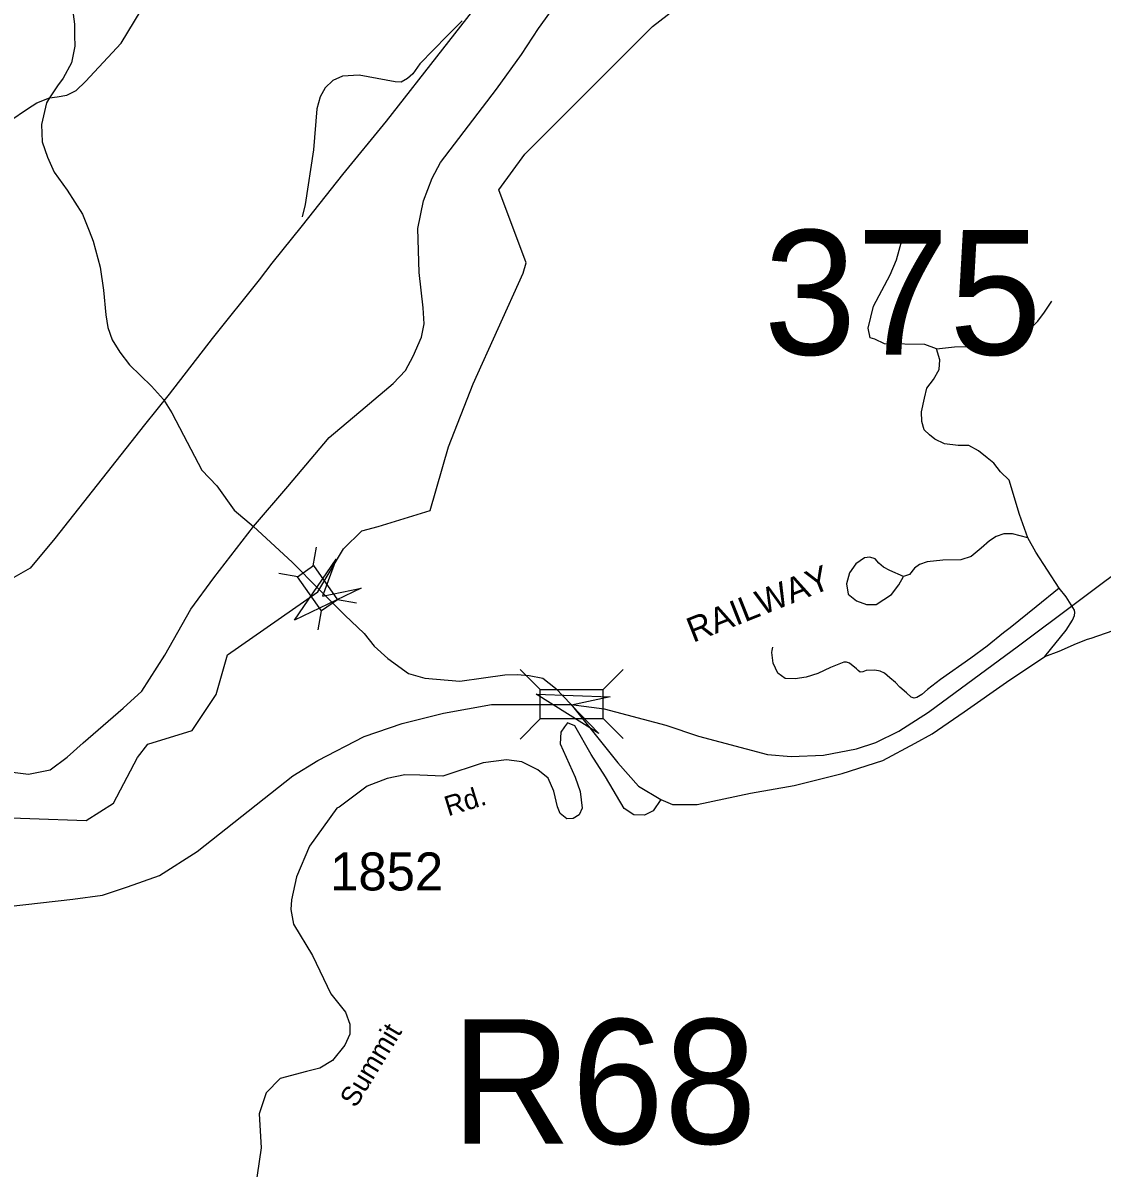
# Model space of a CAD drawing. Extents: x 884530 to 1028605, y 526725 to 653634.
# Drawn here: x 985472 to 989022, y 556055 to 559825 of the extents above; entities that cross this region are included whole.
import ezdxf

# ---------------------------------------------------------------- set-up
doc = ezdxf.new("R2010")
doc.units = 0
for name, color, linetype in [('Exist Hydrographic Creek Single Shore', 7, 'Continuous'), ('Exist Railroad Mainline', 7, 'Continuous'), ('Exist Railroad Mainline Label', 7, 'Continuous'), ('Exist Road Non-System Type 51', 7, 'Continuous'), ('Exist Road Primary Interstate Structure Standard Bridge CELL', 7, 'Continuous'), ('Exist Road Primary US Attributed', 7, 'Continuous'), ('Exist Road Primary US Structure RailRoad Attributed CELL', 7, 'Continuous'), ('Exist Road Primary US Structure RailRoad CELL', 7, 'Continuous'), ('Exist Road Primary US Structure RailRoad Number Label', 7, 'Continuous'), ('Exist Road Secondary Structure Standard Bridge Attributed CELL', 7, 'Continuous'), ('Exist Road Secondary Structure Standard Bridge Number Label', 7, 'Continuous'), ('Exist Road Secondary Type 41 Attributed', 7, 'Continuous'), ('Exist Road Secondary Type 51 Attributed', 7, 'Continuous'), ('Exist Road Secondary Type 51 Label', 7, 'Continuous'), ('Exist Road Secondary Type 51 Number Label', 7, 'Continuous'), ('Exist Utilities Electrical Transmission Line', 7, 'Continuous')]:
    doc.layers.add(name, color=color, linetype=linetype)

msp = doc.modelspace()

# ---------------------------------------------------------------- linework, layer by layer
at = {"layer": 'Exist Hydrographic Creek Single Shore'}
for points in [[(985123.4, 557218.9), (985680.1, 557200), (985770.6, 557256.5), (985849, 557406.6), (985883.1, 557451), (986029.6, 557495.3), (986108, 557614.7), (986145.5, 557744.3), (986442.3, 557952.4), (986526.9, 558093.8), (986587.6, 558152.6), (986641.3, 558167.5), (986811.5, 558220.3), (986872.7, 558429.1), (986952.9, 558637), (987118.2, 559000.7), (987127.8, 559034.9), (987037.9, 559274.7), (987122.9, 559392.8), (987543.1, 559813.3), (987755.6, 559978.6)], [(986230.3, 558167.6), (986343.9, 558298.7), (986479.5, 558460.5), (986598, 558559.9), (986690.4, 558638.3), (986730.5, 558680.2), (986755.9, 558727.9), (986783.6, 558790.2), (986791.9, 558834.5), (986789.1, 558887.1), (986775.3, 559003.5), (986771.8, 559147.5), (986790.5, 559238.9), (986818.2, 559313.7), (986846.3, 559364.9), (987030.4, 559606.8), (987112.5, 559720.8), (987167.8, 559806.7), (987205.2, 559857.9)], [(985212.2, 557384.6), (985339.7, 557370.4), (985490.8, 557351.5), (985561.6, 557365.7), (985618.2, 557408.2), (985670.2, 557455.5), (985802.4, 557568.8), (985863.7, 557625.5), (985939.3, 557743.6), (986024.3, 557894.8), (986099.8, 557998.7), (986230.3, 558167.6)]]:
    msp.add_lwpolyline(points, dxfattribs=at)
at = {"layer": 'Exist Railroad Mainline'}
for points in [[(987275.5, 557581.6), (987384.1, 557567.3), (987587.4, 557513.2), (987695, 557477.4), (987921.4, 557416.3), (987999.6, 557409.7), (988105.5, 557414.6), (988214.7, 557435), (988278.2, 557456.2), (988353.2, 557493.7), (988451, 557555.6), (988747.5, 557774), (989135.2, 558064.8)], [(985423.5, 556916.7), (985636.1, 556940.3), (985733.7, 556954.2), (985816.4, 556981.1), (985921.9, 557018.7), (986045.6, 557097.2), (986360.6, 557347), (986442.1, 557397.5), (986594.5, 557476.4), (986720, 557518.2), (986855.9, 557553.1), (987013.6, 557581.6), (987275.5, 557581.6)]]:
    msp.add_lwpolyline(points, dxfattribs=at)
at = {"layer": 'Exist Road Non-System Type 51'}
for points in [[(986917.2, 559831.6), (986868.1, 559781.8), (986778.1, 559690.3), (986754.5, 559657.1), (986737.9, 559641.9), (986717.1, 559629.4), (986696.4, 559630.8), (986578.7, 559653), (986523.3, 559648.8), (986491.5, 559635), (986466.5, 559611.4), (986449.9, 559580.9), (986438.8, 559542.2), (986427.8, 559406.5), (986400.8, 559226.4), (986391.1, 559186.3)], [(988477.5, 558751.6), (988438.9, 558766.1), (988306.4, 558768.6), (988274.6, 558783.9), (988259.3, 558787.7), (988252.9, 558819.6), (988270.8, 558892.3), (988325.5, 558995.5), (988345.9, 559045.1), (988363.8, 559108.9)], [(988477.5, 558751.6), (988537, 558758.4), (988580.4, 558759.7), (988630.1, 558758.4), (988688.8, 558762.3), (988739.7, 558780.1), (988780.5, 558810.7), (988811.1, 558842.5), (988832.7, 558873.1), (988856.9, 558908.8)], [(988778.4, 558130), (988750.7, 558206.6), (988716.5, 558319.1), (988687.9, 558347.4), (988666.2, 558375.5), (988644.6, 558393.3), (988615.4, 558416.2), (988583.5, 558434.1), (988549, 558434.1), (988504.4, 558439.3), (988472.5, 558454.5), (988454.8, 558468.5), (988436.9, 558485.1), (988429.3, 558513.1), (988427.9, 558545), (988438.2, 558589.6), (988445.8, 558622.8), (988467.4, 558650.8), (988486.6, 558683.9), (988488, 558716.1), (988477.5, 558751.6)], [(988778.4, 558130), (988727.3, 558142.5), (988698.6, 558142.5), (988673.9, 558134.3), (988652.3, 558119.9), (988624.6, 558096.3), (988592, 558068.6), (988557.3, 558057.5), (988498.9, 558056), (988446.8, 558051.2), (988421.1, 558041.7), (988405, 558029.5), (988388.4, 558008.6), (988369, 558002.7), (988324.3, 558022.2), (988303, 558033.3), (988287.8, 558046.3), (988275.5, 558060.3), (988257.8, 558066.2), (988240.2, 558063.8), (988212, 558044.4), (988190.9, 558015.1), (988181.5, 557978.8), (988187.5, 557944.4), (988214.9, 557922.1), (988247.6, 557910.4), (988279.5, 557910), (988329.8, 557943.6), (988354.1, 557975.3), (988369, 558002.7)], [(988881.1, 557963.8), (988804.5, 558082.8), (988778.4, 558130)], [(988881.1, 557963.8), (988805.2, 557902.8), (988719.9, 557833.3), (988697.5, 557817.3), (988644.2, 557773.8), (988590.3, 557733.4), (988490.9, 557664.1), (988448.3, 557630.3), (988429.4, 557613.8), (988413.3, 557604.4), (988403.6, 557601.9), (988394.6, 557605.9), (988378.8, 557620.1), (988357.3, 557638.3), (988342.5, 557653.3), (988323.6, 557669.1), (988306.3, 557684.6), (988292, 557691.2), (988274.7, 557694.4), (988246.2, 557692.8), (988235.3, 557689.1), (988226.2, 557687.9), (988220.4, 557693.4), (988214.6, 557699.1), (988191.9, 557717.3), (988182, 557720.5), (988172.9, 557720.2), (988129.3, 557702.5), (988086.8, 557683.3), (988049.2, 557671.2), (988012.4, 557665.4), (987979.3, 557667.3), (987955.8, 557684.5), (987940.7, 557716.9), (987936.4, 557752.5), (987937, 557758.5), (987937.9, 557764.4), (987938.9, 557770.1)], [(988833.8, 557738.9), (988904.3, 557825.7), (988924.4, 557859.1), (988931.4, 557874.5), (988933.1, 557884.6), (988932, 557891.8), (988903.9, 557936.1), (988881.1, 557963.8)]]:
    msp.add_lwpolyline(points, dxfattribs=at)
at = {"layer": 'Exist Road Primary Interstate Structure Standard Bridge CELL'}
for p, q in [((986427.6, 558037.8), (986438.4, 558099.6)), ((986376.2, 558001.9), (986314.4, 558012.8)), ((986569.1, 557915.1), (986507.3, 557926)), ((986443.8, 557827.4), (986454.7, 557889.2))]:
    msp.add_line(p, q, dxfattribs=at)
msp.add_lwpolyline([(986454.7, 557889.2), (986375.9, 558001.7), (986428.5, 558038.5), (986507.3, 557926)], close=True, dxfattribs=at)
at = {"layer": 'Exist Road Primary US Attributed'}
for points in [[(985571.4, 560167.8), (985594.4, 560084), (985612.4, 560025.5), (985624.7, 559966.7), (985632.1, 559895.5), (985641.9, 559820.6), (985641.9, 559783.1), (985643.3, 559748.4), (985632.6, 559693.5), (985604.6, 559643), (985586.2, 559617.9), (985559.5, 559578.1)], [(985559.5, 559578.1), (985549.4, 559561.5), (985533.1, 559490.3), (985535.6, 559433.4), (985553.3, 559382.2), (985575, 559332.9), (985618.3, 559273.7), (985668.2, 559195.2), (985690.3, 559140.5), (985703.2, 559106), (985726.3, 559021.2), (985737.5, 558944.7), (985744.9, 558864.3), (985751.5, 558822.2), (985766, 558781.5), (985790.6, 558740.6), (985823.2, 558699.5), (985894.8, 558629), (985935.3, 558585.6), (985961.8, 558540.7), (986000.3, 558467.5), (986061.3, 558352.4), (986110.1, 558301), (986167.6, 558220.8), (986230.3, 558167.6), (986357.6, 558049.9), (986446.4, 557959.3)], [(987571.1, 557268.8), (987608.6, 557252.5), (987690.1, 557252.5), (987866, 557289.1), (988009.4, 557315.2), (988167.5, 557354.3), (988301.1, 557396.7), (988407, 557453.7), (988463.8, 557484.6), (988568.3, 557556.9), (988707.8, 557655.3), (988833.8, 557738.9), (988881.1, 557756.8), (988937.8, 557782.3), (988974, 557795.9), (988986.1, 557799.4), (989059, 557825), (989182.8, 557874.7), (989223.4, 557891.3), (989302.6, 557920.5), (989606.9, 558040.2), (989990.3, 558178.5), (990091.5, 558223.6)], [(986446.4, 557959.3), (986531.8, 557875.6), (986594.5, 557814.6), (986627.9, 557772.8), (986673.2, 557732.7), (986740.9, 557683.8), (986794.9, 557668.1), (986910, 557657.7), (986987.1, 557669), (987057.9, 557678.6), (987098.1, 557680.4), (987138.1, 557677), (987183.1, 557668), (987224.7, 557635.5), (987275.5, 557581.6)], [(987275.5, 557581.6), (987429.4, 557389.4), (987497.8, 557312.8), (987571.1, 557268.8)]]:
    msp.add_lwpolyline(points, dxfattribs=at)
at = {"layer": 'Exist Road Primary US Structure RailRoad Attributed CELL'}
msp.add_lwpolyline([(987367.2, 557485.8), (987160.5, 557615.1), (987404.2, 557606.5), (987277.1, 557579.4)], close=True, dxfattribs=at)
at = {"layer": 'Exist Road Primary US Structure RailRoad CELL'}
for p, q in [((987107.7, 557696.8), (987174.2, 557630.3)), ((987380.3, 557629.9), (987446.8, 557696.4)), ((987107.7, 557467.5), (987174.2, 557534.1)), ((987380.3, 557535.8), (987446.8, 557469.3))]:
    msp.add_line(p, q, dxfattribs=at)
msp.add_lwpolyline([(987174.2, 557630.3), (987380.3, 557630.3), (987380.3, 557534.1), (987174.2, 557534.1)], close=True, dxfattribs=at)
at = {"layer": 'Exist Road Secondary Structure Standard Bridge Attributed CELL'}
msp.add_lwpolyline([(986585.5, 557964.2), (986365.8, 557858.4), (986503.1, 558059.9), (986458.2, 557938)], close=True, dxfattribs=at)
at = {"layer": 'Exist Road Secondary Type 41 Attributed'}
for points in [[(987388.7, 557342.9), (987341.4, 557416.3), (987287.7, 557510.8), (987263.2, 557520.5), (987253.4, 557508.3), (987242, 557490.4), (987239.1, 557452.3), (987288.9, 557342.6), (987305.6, 557294.8), (987312.2, 557239.6), (987302.3, 557218.3), (987282.3, 557206.3), (987261.6, 557205.2), (987239.1, 557222.9), (987230.6, 557244.3), (987219.1, 557296.1), (987199.7, 557338.8), (987166, 557365.9), (987113.3, 557392.6), (987063, 557399.1), (986986.6, 557389.2), (986853.7, 557345.9), (986777.7, 557348.6), (986728.8, 557350.3), (986670.2, 557337.2), (986605, 557312.8), (986512.3, 557243.6)], [(987571.1, 557268.8), (987545.1, 557231.3), (987517.4, 557216.6), (987481.5, 557218.3), (987450.6, 557239.4), (987388.7, 557342.9)], [(986512.3, 557243.6), (986504.8, 557239.6), (986415.1, 557114.7), (986372, 557013.7), (986355.3, 556938.5), (986354.1, 556906.2), (986362, 556858.7), (986425.1, 556755.6), (986484.9, 556629.3), (986533.3, 556568.8), (986548, 556529.5), (986548, 556496.3), (986531.4, 556459.7), (986490.9, 556409.1), (986448.6, 556384.7), (986405.2, 556373.2), (986318.8, 556350), (986272.3, 556303.4), (986249, 556233.6), (986255.8, 556122.3), (986229.2, 555942.7)]]:
    msp.add_lwpolyline(points, dxfattribs=at)
at = {"layer": 'Exist Road Secondary Type 51 Attributed'}
for points in [[(985559.5, 559578.1), (985585.4, 559581.3), (985616.3, 559587), (985647.1, 559601.6), (985678.5, 559632.3), (985795.5, 559758.3), (985860.9, 559866.6)], [(985429.2, 559502.4), (985487.7, 559541.6), (985518.1, 559561.8), (985559.5, 559578.1)]]:
    msp.add_lwpolyline(points, dxfattribs=at)
at = {"layer": 'Exist Utilities Electrical Transmission Line'}
msp.add_lwpolyline([(987038, 559976.4), (986667.4, 559500.9), (986523.4, 559325.8), (986391.4, 559158.2), (986291.1, 559033.6), (986249.1, 558979), (986094.4, 558786.3), (985953.9, 558602.8), (985872.4, 558501.7), (985577.2, 558127.7), (985495.8, 558030.3), (985095.7, 557802.1)], dxfattribs=at)

# ---------------------------------------------------------------- texts
at = {"layer": 'Exist Railroad Mainline Label'}
msp.add_text('RAILWAY', height=82.02, rotation=21.6481, dxfattribs=at).set_placement((987676.7, 557783.9))
at = {"layer": 'Exist Road Primary US Structure RailRoad Number Label'}
msp.add_text('R68', height=410.1, dxfattribs=at).set_placement((986880.3, 556135.5))
at = {"layer": 'Exist Road Secondary Structure Standard Bridge Number Label'}
msp.add_text('375', height=410.1, dxfattribs=at).set_placement((987909, 558732.7))
at = {"layer": 'Exist Road Secondary Type 51 Label'}
for s, rotation, p in [('Rd.', 17.1491, (986871.1, 557213)), ('Summit', 58.7914, (986567.1, 556250.9))]:
    msp.add_text(s, height=65.62, rotation=rotation, dxfattribs=at).set_placement(p)
at = {"layer": 'Exist Road Secondary Type 51 Number Label'}
msp.add_text('1852', height=125, dxfattribs=at).set_placement((986483, 556969.3))

doc.saveas('drawing.dxf')
